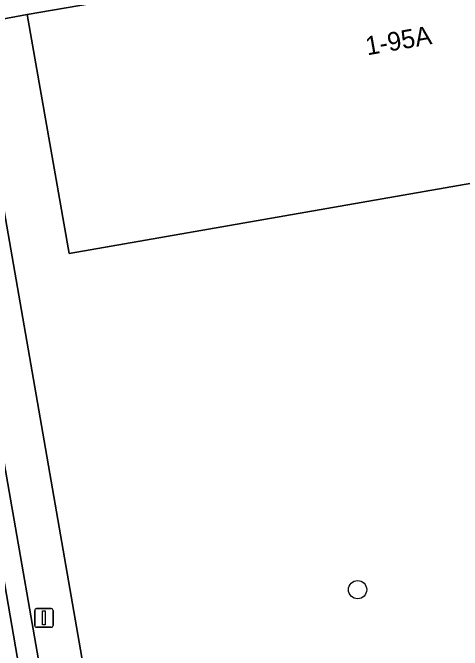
# Model space of a CAD drawing. Extents: x 162879 to 165540, y 384011 to 385181.
# Drawn here: x 164273.87 to 164297.99, y 384795.54 to 384829.73 of the extents above; entities that cross this region are included whole.
import ezdxf

# ---------------------------------------------------------------- set-up
doc = ezdxf.new("R2010")
doc.units = 0
for name, color, linetype in [('IMGEO_Boom', 7, 'Continuous'), ('IMGEO_Groenvoorziening', 7, 'Continuous'), ('IMGEO_Haag', 7, 'Continuous'), ('IMGEO_Lichtmast', 7, 'Continuous'), ('IMGEO_Pand', 7, 'Continuous'), ('IMGEO_Pand_nummerreeks', 7, 'Continuous'), ('IMGEO_Parkeervlak_open', 7, 'Continuous'), ('IMGEO_Voetpad_open', 7, 'Continuous')]:
    doc.layers.add(name, color=color, linetype=linetype)

msp = doc.modelspace()

# ---------------------------------------------------------------- linework, layer by layer
at = {"layer": 'IMGEO_Boom'}
msp.add_circle((164292.373, 384798.786), 0.489, dxfattribs=at)
at = {"layer": 'IMGEO_Groenvoorziening'}
msp.add_lwpolyline([(164330.654, 384882.354), (164330.723, 384881.732), (164331.347, 384878.17), (164334.754, 384858.773), (164346.279, 384860.638), (164348.805, 384846.051), (164348.644, 384846), (164349.18, 384842.563), (164349.324, 384842.588), (164349.613, 384840.931), (164351.548, 384829.842), (164276.889, 384816.815), (164274.651, 384829.632), (164271.653, 384829.088), (164282.544, 384766.563)], dxfattribs=at)
msp.add_lwpolyline([(164269.372, 384828.679), (164262.678, 384827.47), (164262.749, 384826.844), (164262.874, 384826.128), (164263.311, 384826.204), (164268.57, 384827.113), (164271.564, 384809.881), (164266.368, 384808.97), (164266.64, 384807.499), (164271.822, 384808.397), (164275.143, 384789.173), (164269.997, 384788.263), (164270.242, 384786.816), (164275.409, 384787.702), (164278.418, 384770.555), (164273.256, 384769.625), (164272.745, 384769.52), (164272.869, 384768.704), (164273.015, 384768.095), (164279.736, 384769.275)], close=True, dxfattribs=at)
at = {"layer": 'IMGEO_Haag'}
msp.add_lwpolyline([(164269.372, 384828.679), (164262.678, 384827.47), (164262.749, 384826.844), (164262.874, 384826.128), (164263.311, 384826.204), (164268.57, 384827.113), (164271.564, 384809.881), (164266.368, 384808.97), (164266.64, 384807.499), (164271.822, 384808.397), (164275.143, 384789.173), (164269.997, 384788.263), (164270.242, 384786.816), (164275.409, 384787.702), (164278.418, 384770.555), (164273.256, 384769.625), (164272.745, 384769.52), (164272.869, 384768.704), (164273.015, 384768.095), (164279.736, 384769.275)], close=True, dxfattribs=at)
at = {"layer": 'IMGEO_Lichtmast'}
for p, q in [((164275.048, 384796.867), (164275.048, 384797.667)), ((164275.048, 384797.667), (164275.048, 384796.867)), ((164275.148, 384797.767), (164275.938, 384797.767)), ((164275.938, 384797.767), (164275.148, 384797.767)), ((164276.038, 384797.667), (164276.038, 384796.867)), ((164276.038, 384796.867), (164276.038, 384797.667)), ((164275.938, 384796.767), (164275.148, 384796.767)), ((164275.148, 384796.767), (164275.938, 384796.767))]:
    msp.add_line(p, q, dxfattribs=at)
msp.add_lwpolyline([(164275.468, 384797.642), (164275.618, 384797.642), (164275.618, 384796.892), (164275.468, 384796.892), (164275.468, 384797.642)], dxfattribs=at)
for centre, start, end in [((164275.148, 384797.667), 90, 180), ((164275.148, 384797.667), 90, 180), ((164275.938, 384797.667), 0, 90), ((164275.938, 384797.667), 360, 90), ((164275.148, 384796.867), 180, 270), ((164275.148, 384796.867), 180, 270), ((164275.938, 384796.867), 270, 0), ((164275.938, 384796.867), 270, 0)]:
    msp.add_arc(centre, 0.1, start, end, dxfattribs=at)
at = {"layer": 'IMGEO_Pand'}
msp.add_lwpolyline([(164288.847, 384831.869), (164283.674, 384830.973), (164283.637, 384831.189), (164274.651, 384829.632), (164276.889, 384816.815), (164351.548, 384829.842), (164349.613, 384840.931), (164349.283, 384840.873), (164292.164, 384830.906), (164289.106, 384830.372)], close=True, dxfattribs=at)
at = {"layer": 'IMGEO_Parkeervlak_open'}
msp.add_lwpolyline([(164269.997, 384788.263), (164275.143, 384789.173), (164271.822, 384808.397), (164266.64, 384807.499), (164267.097, 384804.813)], close=True, dxfattribs=at)
at = {"layer": 'IMGEO_Voetpad_open'}
msp.add_lwpolyline([(164262.513, 384828.539), (164262.678, 384827.47), (164269.372, 384828.679), (164271.653, 384829.088), (164274.651, 384829.632), (164283.637, 384831.189), (164288.892, 384832.103), (164287.948, 384837.539)], dxfattribs=at)
msp.add_lwpolyline([(164282.829, 384765.172), (164282.544, 384766.563), (164271.653, 384829.088), (164269.372, 384828.679), (164279.736, 384769.275), (164273.015, 384768.095), (164274.801, 384758.067), (164283.781, 384759.634), (164283.687, 384760.203), (164283.45, 384761.019)], close=True, dxfattribs=at)

# ---------------------------------------------------------------- texts
at = {"layer": 'IMGEO_Pand_nummerreeks'}
msp.add_text('1-95A', height=1, rotation=9.9527, dxfattribs=at).set_placement((164292.892, 384827.442))

doc.saveas('drawing.dxf')
